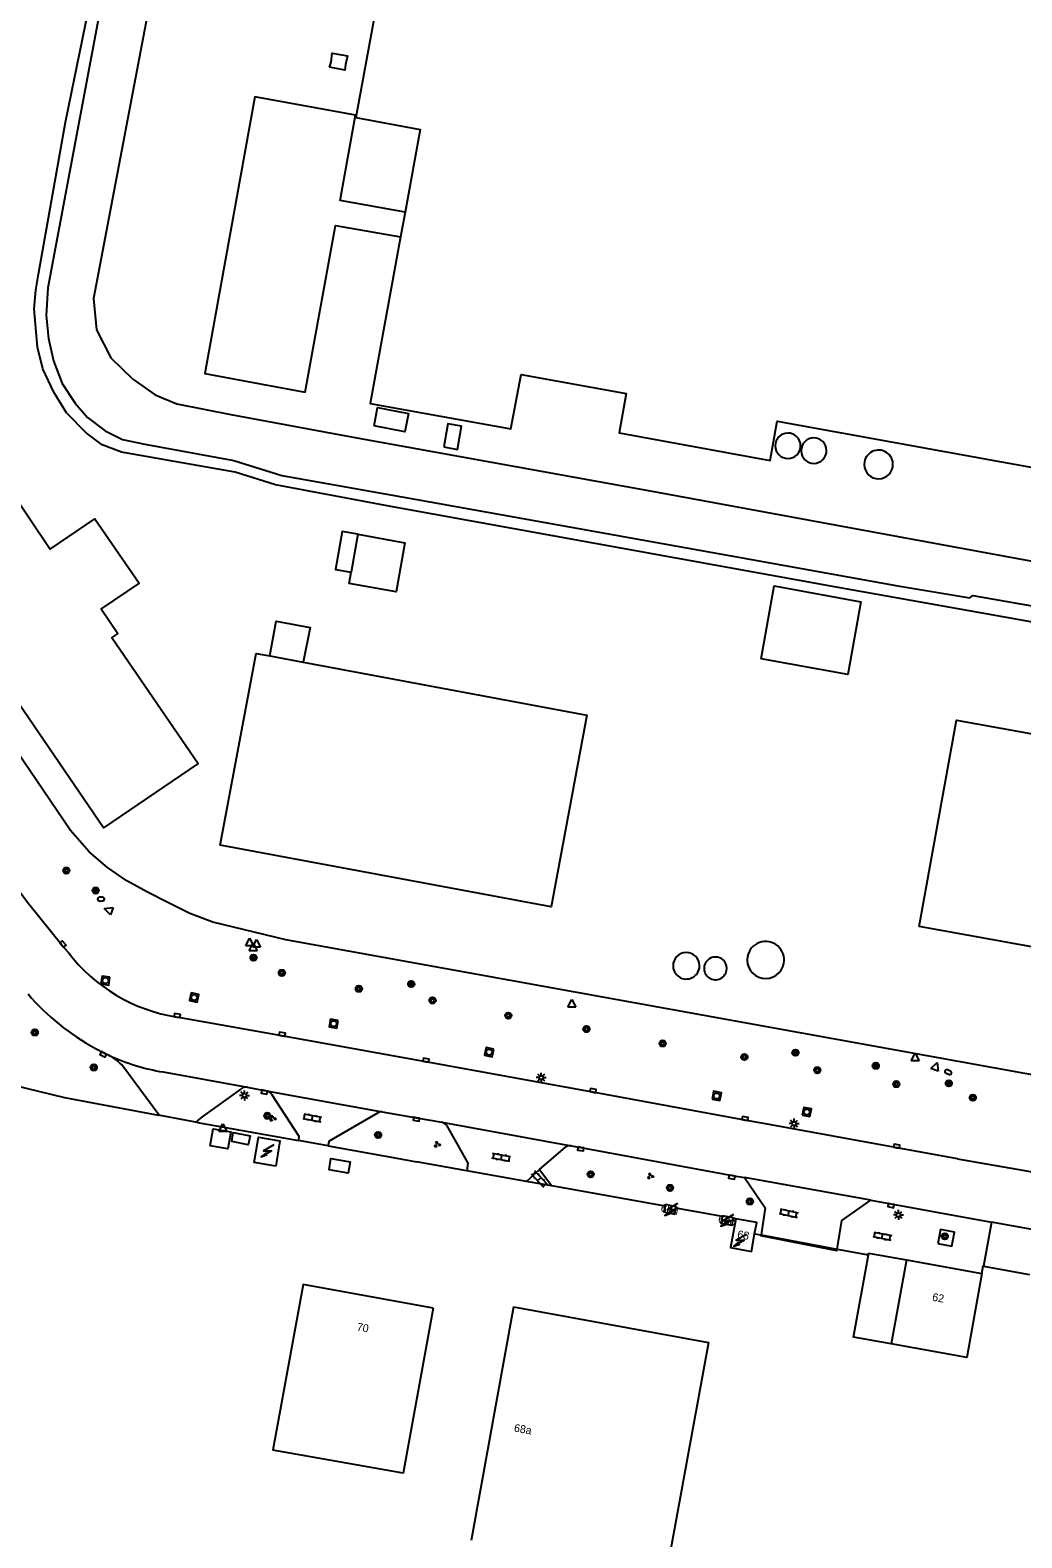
# Model space of a CAD drawing. Extents: x 130998 to 133001, y 398999 to 403002.
# Drawn here: x 131311.8 to 131437.4, y 399375.3 to 399566.2 of the extents above; entities that cross this region are included whole.
import ezdxf

# ---------------------------------------------------------------- set-up
doc = ezdxf.new("R2010")
doc.units = 0
for name, color, linetype in [('gg-afsc-hekwerk', 7, 'Continuous'), ('gg-afsc-muur', 7, 'Continuous'), ('gg-anno-huisnummerreeks BGT', 7, 'Continuous'), ('gg-bbg-bijgebouw', 7, 'Continuous'), ('gg-bbg-gedigitaliseerde bebouwing', 7, 'Continuous'), ('gg-bbg-gedigitaliseerde bijgebouw', 7, 'Continuous'), ('gg-bbg-hoofdgebouw', 7, 'Continuous'), ('gg-bbg-lage trafo', 7, 'Continuous'), ('gg-bbg-luifel en loopbrug', 7, 'Continuous'), ('gg-bbg-opslagtank', 7, 'Continuous'), ('gg-bbg-tussenscheiding', 7, 'Continuous'), ('gg-knt-verharding', 7, 'Continuous'), ('gg-knt-verharding nz', 7, 'Continuous'), ('gt-symb-boom', 7, 'Continuous'), ('gt-symb-brandkraan', 7, 'Continuous'), ('gt-symb-groenvak', 7, 'Continuous'), ('gt-symb-klinker verharding', 7, 'Continuous'), ('gt-symb-kolk', 7, 'Continuous'), ('gt-symb-lichtmast', 7, 'Continuous'), ('gt-symb-rioolschacht', 7, 'Continuous'), ('gt-symb-solitaire heester', 7, 'Continuous'), ('gt-symb-trafo symbool', 7, 'Continuous'), ('gt-symb-waterafsluiter', 7, 'Continuous'), ('gx-grn-maaiveld', 7, 'Continuous')]:
    doc.layers.add(name, color=color, linetype=linetype)

# ---------------------------------------------------------------- blocks, each defined once
blk = doc.blocks.new('gt0-BOOM')
at = {"layer": 'gt-symb-boom'}
for radius in [0.4, 0.2]:
    blk.add_circle((0, 0), radius, dxfattribs=at)
blk = doc.blocks.new('gt0-HSP')
at = {"layer": 'gt-symb-trafo symbool'}
for points in [[(0.77, 0.75), (-0.53, 0), (0.47, 0), (-0.83, -0.75)], [(-0.22, -0.24), (-0.83, -0.75), (-0.08, -0.48)]]:
    blk.add_lwpolyline(points, dxfattribs=at)
blk = doc.blocks.new('gt0-KL1')
at = {"layer": 'gt-symb-klinker verharding'}
for p, q in [((-1.15, 0.3), (1.15, 0.3)), ((-1, -0.3), (-1, 0.3)), ((-0.5, 0.3), (-0.5, 0.45)), ((0, -0.3), (0, 0.3)), ((0.5, 0.3), (0.5, 0.45)), ((1, -0.3), (1, 0.3)), ((-1.15, -0.3), (1.15, -0.3)), ((-0.5, -0.45), (-0.5, -0.3)), ((0.5, -0.45), (0.5, -0.3))]:
    blk.add_line(p, q, dxfattribs=at)
blk = doc.blocks.new('gt0-WAFSL')
at = {"layer": 'gt-symb-waterafsluiter'}
for p, q in [((-0.5, -0.33), (0, 0.67)), ((0, 0.67), (0.5, -0.33)), ((0.5, -0.33), (-0.5, -0.33))]:
    blk.add_line(p, q, dxfattribs=at)
blk = doc.blocks.new('gt0-KOLK')
at = {"layer": 'gt-symb-kolk'}
blk.add_lwpolyline([(0, 0), (0.37, 0), (0.37, 0.4), (-0.38, 0.4), (-0.38, 0), (0, 0)], dxfattribs=at)
blk = doc.blocks.new('gt0-BR')
at = {"layer": 'gt-symb-brandkraan'}
for centre, radius, start, end in [((-0.24, 0), 0.206, 107.5669, 252.4331), ((0.6, -2.66), 3, 106.892, 107.5669), ((0, -0.69), 0.938, 73.108, 106.892), ((-0.6, -2.66), 3, 72.4331, 73.108), ((0.24, 0), 0.206, 287.567, 72.4331), ((0.6, 2.66), 3, 252.4331, 253.108), ((0, 0.69), 0.938, 253.108, 286.8921), ((-0.6, 2.66), 3, 286.8921, 287.567)]:
    blk.add_arc(centre, radius, start, end, dxfattribs=at)
blk = doc.blocks.new('gt0-SH')
at = {"layer": 'gt-symb-solitaire heester'}
blk.add_circle((0, 0), 0.4, dxfattribs=at)
for centre, start, end in [((-0.35, 0.2), 270, 30), ((-0.35, -0.2), 330, 90), ((0, 0.4), 210, 330), ((0.35, 0.2), 150, 270), ((0.35, -0.2), 90, 210), ((0, -0.4), 30, 150)]:
    blk.add_arc(centre, 0.4, start, end, dxfattribs=at)
blk = doc.blocks.new('gt0-LMAST')
at = {"layer": 'gt-symb-lichtmast'}
for p, q in [((-0.18, 0.17), (-0.45, 0.44)), ((-0.01, 0.25), (-0.01, 0.62)), ((0.17, 0.17), (0.44, 0.44)), ((-0.26, 0), (-0.63, 0)), ((-0.18, -0.18), (-0.45, -0.45)), ((-0.01, -0.25), (-0.01, -0.63)), ((0.44, -0.45), (0.17, -0.18)), ((0.24, 0), (0.62, 0))]:
    blk.add_line(p, q, dxfattribs=at)
blk.add_circle((-0.01, 0), 0.25, dxfattribs=at)
blk = doc.blocks.new('gt0-RS')
at = {"layer": 'gt-symb-rioolschacht'}
blk.add_lwpolyline([(-0.5, -0.5), (0.5, -0.5), (0.5, 0.5), (-0.5, 0.5)], close=True, dxfattribs=at)
blk.add_circle((0, 0), 0.375, dxfattribs=at)
blk = doc.blocks.new('gt0-GRVAK')
at = {"layer": 'gt-symb-groenvak'}
for p, q in [((-0.11, 0.19), (-0.23, 0.24)), ((-0.18, 0.15), (0.09, 0.15)), ((-0.09, 0.21), (-0.16, 0.32)), ((-0.05, 0.21), (-0.05, 0.39)), ((0, 0.21), (0.06, 0.32)), ((0.01, 0.19), (0.13, 0.24)), ((0.26, -0.05), (0.2, 0.06)), ((0.3, -0.05), (0.3, 0.13)), ((0.35, -0.05), (0.41, 0.06)), ((-0.24, -0.23), (-0.36, -0.18)), ((-0.32, -0.26), (-0.05, -0.26)), ((-0.23, -0.21), (-0.29, -0.09)), ((-0.18, -0.2), (-0.18, -0.02)), ((-0.14, -0.21), (-0.07, -0.09)), ((-0.12, -0.23), (0, -0.18)), ((0.24, -0.07), (0.12, -0.02)), ((0.17, -0.11), (0.44, -0.11)), ((0.37, -0.07), (0.49, -0.02))]:
    blk.add_line(p, q, dxfattribs=at)

msp = doc.modelspace()

# ---------------------------------------------------------------- linework, layer by layer
at = {"layer": 'gg-afsc-hekwerk'}
for p, q in [((131316.94, 399464.9), (131293.08, 399500)), ((131695.54, 399387.46), (131344.23, 399451.02)), ((131333.02, 399427.91), (131328.11, 399428.83)), ((131333.02, 399427.91), (131345.83, 399425.61)), ((131349.57, 399424.94), (131345.83, 399425.61)), ((131349.57, 399424.94), (131358.28, 399423.37)), ((131358.28, 399423.37), (131360.74, 399422.93)), ((131367.14, 399421.79), (131360.74, 399422.93)), ((131374.69, 399420.44), (131367.14, 399421.79)), ((131377.88, 399419.87), (131374.69, 399420.44)), ((131392.23, 399417.31), (131377.88, 399419.87)), ((131399.5, 399416.01), (131393.61, 399417.06)), ((131401.18, 399415.71), (131400.86, 399415.77)), ((131403.57, 399413.82), (131404.38, 399413.67)), ((131404.38, 399413.67), (131414.03, 399411.88)), ((131414.03, 399411.88), (131417.98, 399411.15)), ((131432.55, 399409.72), (131438.39, 399408.66))]:
    msp.add_line(p, q, dxfattribs=at)
for points in [[(131344.23, 399451.02), (131334.98, 399453.26), (131332.08, 399454.36), (131329.37, 399455.71), (131326.72, 399457.05), (131324.08, 399458.49), (131321.63, 399460.18), (131319.3, 399462.16), (131316.94, 399464.9)], [(131297.99, 399446.52), (131309.62, 399432.65), (131316.2, 399431.06), (131328.11, 399428.83)], [(131432.34, 399408.78), (131432.51, 399409.73), (131432.55, 399409.72)]]:
    msp.add_lwpolyline(points, dxfattribs=at)
at = {"layer": 'gg-afsc-muur'}
msp.add_lwpolyline([(131334.64, 399424.96), (131335.01, 399427.09), (131337.25, 399426.7), (131336.88, 399424.57), (131334.64, 399424.96)], dxfattribs=at)
at = {"layer": 'gg-bbg-bijgebouw'}
for p, q in [((131353.32, 399502.4), (131352.47, 399497.6)), ((131342.18, 399486.99), (131346.43, 399486.18)), ((131418.01, 399411.35), (131422.79, 399410.49))]:
    msp.add_line(p, q, dxfattribs=at)
for points in [[(131385.13, 399585.41), (131383.58, 399585.71), (131389.94, 399620.61), (131365.02, 399625.21), (131362.23, 399611.24), (131348.67, 399613.73), (131346.46, 399601.73), (131360.23, 399599.2), (131359.75, 399596.59), (131347.89, 399598.77), (131346.66, 399592.24), (131346.02, 399592.36), (131345.47, 399589.41), (131358.92, 399586.89), (131353.07, 399555.16), (131361.21, 399553.65), (131359.31, 399543.21)], [(131359.31, 399543.21), (131351.08, 399544.66), (131353.04, 399555.46), (131340.3, 399557.81), (131333.95, 399522.74), (131346.68, 399520.41), (131350.51, 399541.52), (131358.74, 399540.06)], [(131358.74, 399540.06), (131354.9, 399518.97), (131372.71, 399515.73), (131374, 399522.63), (131387.32, 399520.23), (131386.41, 399515.25), (131405.52, 399511.75), (131406.43, 399516.74), (131470.46, 399505.13), (131474.55, 399528.47), (131476.65, 399528.09), (131477.38, 399532.21), (131475.27, 399532.58), (131475.93, 399536.38), (131487.49, 399534.32), (131487.54, 399534.63), (131486.43, 399534.83), (131487.75, 399541.58), (131477.11, 399543.46), (131479.58, 399557.18), (131501.58, 399553.36)], [(131355.38, 399516.15), (131355.83, 399518.47), (131359.75, 399517.7), (131359.29, 399515.39), (131355.38, 399516.15)], [(131364.23, 399513.47), (131365.96, 399513.15), (131366.46, 399516.07), (131364.73, 399516.38), (131364.23, 399513.47)], [(131297.18, 399500.27), (131309.13, 399508.31), (131314.37, 399500.52), (131320.04, 399504.36), (131325.63, 399496.19), (131320.84, 399492.94), (131322.93, 399489.83), (131322.2, 399489.34), (131333.12, 399473.37), (131321.12, 399465.21), (131297.18, 399500.27)], [(131353.32, 399502.4), (131359.3, 399501.32), (131358.18, 399495.12), (131352.22, 399496.18), (131352.47, 399497.6)], [(131404.4, 399486.62), (131406.04, 399495.85), (131417.01, 399493.86), (131415.37, 399484.64), (131404.4, 399486.62)], [(131346.43, 399486.18), (131382.34, 399479.48), (131377.82, 399455.22), (131335.9, 399463.04), (131340.46, 399487.31), (131342.18, 399486.99)], [(131337.37, 399425.5), (131337.53, 399426.65), (131339.69, 399426.2), (131339.45, 399425.06), (131337.37, 399425.5)], [(131349.69, 399421.89), (131349.93, 399423.33), (131352.37, 399422.92), (131352.12, 399421.48), (131349.69, 399421.89)]]:
    msp.add_lwpolyline(points, dxfattribs=at)
at = {"layer": 'gg-bbg-gedigitaliseerde bebouwing'}
msp.add_line((131397.72, 399400.05), (131392.33, 399370.48), dxfattribs=at)
msp.add_lwpolyline([(131432.34, 399408.78), (131430.42, 399398.16), (131420.88, 399399.87)], dxfattribs=at)
at = {"layer": 'gg-bbg-gedigitaliseerde bijgebouw'}
msp.add_line((131417.98, 399411.15), (131418.01, 399411.35), dxfattribs=at)
msp.add_lwpolyline([(131420.88, 399399.87), (131416.11, 399400.72), (131417.98, 399411.15)], dxfattribs=at)
at = {"layer": 'gg-bbg-hoofdgebouw'}
for p, q in [((131422.79, 399410.49), (131432.34, 399408.78)), ((131373.04, 399404.55), (131367.66, 399374.98)), ((131373.04, 399404.55), (131397.72, 399400.05))]:
    msp.add_line(p, q, dxfattribs=at)
for points in [[(131342.93, 399422.37), (131340.21, 399422.84), (131340.77, 399426.06), (131343.47, 399425.58), (131342.93, 399422.37)], [(131392.23, 399417.31), (131392.09, 399416.59), (131393.48, 399416.31), (131393.61, 399417.06)], [(131393.61, 399417.06), (131393.64, 399417.23), (131392.27, 399417.51), (131392.23, 399417.31)], [(131400.86, 399415.77), (131400.67, 399414.86), (131399.32, 399415.13), (131399.5, 399416.01)], [(131400.86, 399415.77), (131400.87, 399415.82), (131399.51, 399416.09), (131399.5, 399416.01)], [(131401.18, 399415.71), (131400.51, 399412.05), (131403.16, 399411.57), (131403.57, 399413.82)], [(131403.57, 399413.82), (131403.83, 399415.23), (131401.18, 399415.71)], [(131362.85, 399404.37), (131346.4, 399407.37), (131342.57, 399386.39)], [(131362.85, 399404.37), (131359.05, 399383.48), (131342.57, 399386.39)]]:
    msp.add_lwpolyline(points, dxfattribs=at)
at = {"layer": 'gg-bbg-lage trafo'}
msp.add_lwpolyline([(131349.75, 399561.54), (131349.94, 399562.17), (131350.07, 399563.32), (131352.02, 399562.97), (131351.77, 399561.88), (131351.7, 399561.19), (131349.75, 399561.54)], dxfattribs=at)
at = {"layer": 'gg-bbg-luifel en loopbrug'}
for points in [[(131353.32, 399502.4), (131351.36, 399502.75), (131350.5, 399497.95), (131352.47, 399497.6)], [(131342.18, 399486.99), (131343.01, 399491.41), (131347.28, 399490.6), (131346.43, 399486.18)], [(131424.39, 399452.74), (131429.15, 399478.86), (131475.67, 399470.44), (131470.91, 399444.32), (131424.39, 399452.74)]]:
    msp.add_lwpolyline(points, dxfattribs=at)
at = {"layer": 'gg-bbg-opslagtank'}
for centre, radius, start, end in [((131407.79, 399513.6), 1.61, 169.4164, 349.4164), ((131407.79, 399513.6), 1.61, 349.4164, 169.4164), ((131411.07, 399512.99), 1.61, 349.4164, 169.4164), ((131411.07, 399512.99), 1.61, 169.4164, 349.4164), ((131419.27, 399511.24), 1.82, 349.3871, 169.3871), ((131419.27, 399511.24), 1.82, 169.3871, 349.3871), ((131404.97, 399448.48), 2.34, 349.3751, 169.4037), ((131394.92, 399447.75), 1.68, 349.4202, 169.4202), ((131398.61, 399447.42), 1.44, 349.444, 169.4121), ((131404.97, 399448.48), 2.34, 169.3992, 349.3796), ((131394.92, 399447.75), 1.68, 169.4202, 349.4202), ((131398.61, 399447.42), 1.44, 169.4121, 349.444)]:
    msp.add_arc(centre, radius, start, end, dxfattribs=at)
at = {"layer": 'gg-bbg-tussenscheiding'}
for p, q in [((131359.31, 399543.21), (131358.74, 399540.06)), ((131422.79, 399410.49), (131420.88, 399399.87))]:
    msp.add_line(p, q, dxfattribs=at)
at = {"layer": 'gg-knt-verharding'}
for p, q in [((131333.65, 399428.62), (131338.58, 399432.18)), ((131339.31, 399432.37), (131341.73, 399431.92)), ((131429.27, 399423.3), (131405.4, 399427.66)), ((131376.32, 399421.93), (131379.62, 399424.79)), ((131374.69, 399420.44), (131376.32, 399421.93)), ((131376.32, 399421.93), (131377.88, 399419.87)), ((131418.3, 399418.06), (131433.55, 399415.29)), ((131433.55, 399415.29), (131432.55, 399409.72)), ((131452.93, 399411.73), (131433.55, 399415.29))]:
    msp.add_line(p, q, dxfattribs=at)
for points in [[(131316.64, 399449.46), (131315.84, 399450.37), (131311.66, 399455.54), (131304.51, 399465.03), (131285.57, 399490.53), (131283.9, 399492.85)], [(131405.4, 399427.66), (131402.32, 399428.21), (131383.09, 399431.74), (131361.93, 399435.59), (131343.72, 399438.88), (131330.43, 399441.26)], [(131320.12, 399437.28), (131321.19, 399436.71), (131321.83, 399436.41)], [(131328.11, 399428.83), (131328.12, 399428.89), (131323.58, 399435.03)], [(131342.38, 399431.49), (131345.85, 399426.16), (131345.83, 399425.61)], [(131333.02, 399427.91), (131333.05, 399428.13), (131333.65, 399428.62)], [(131349.57, 399424.94), (131349.73, 399425.58), (131355.87, 399429.11)], [(131356.41, 399429.27), (131360.77, 399428.51), (131363.96, 399427.93)], [(131364.58, 399427.48), (131367.26, 399422.77), (131367.14, 399421.79)], [(131380.36, 399424.96), (131381.58, 399424.75), (131400.72, 399421.18), (131402.28, 399420.92)], [(131429.27, 399423.3), (131445.24, 399420.52), (131445.33, 399420.58)], [(131402.28, 399420.92), (131404.92, 399417.11), (131404.38, 399413.67)], [(131414.03, 399411.88), (131414.63, 399415.5), (131418.3, 399418.06)], [(131426.76, 399412.57), (131428.54, 399412.24), (131428.87, 399414.02), (131427.09, 399414.34), (131426.76, 399412.57)], [(131414.03, 399411.88), (131413.99, 399411.66), (131404.37, 399413.56), (131404.38, 399413.67)]]:
    msp.add_lwpolyline(points, dxfattribs=at)
for centre, radius, start, end in [((131333.75, 399462.54), 21.54, 217.392, 261.1264), ((131334.46, 399463.79), 30.14, 220.5871, 241.5899), ((131318.62, 399430.52), 6.7, 42.2546, 61.4049), ((131339.2, 399431.32), 1.06, 83.6619, 125.8021), ((131341.54, 399430.93), 1.01, 33.8042, 79.1438), ((131356.36, 399428.46), 0.813, 86.3588, 126.7659), ((131363.66, 399426.87), 1.1, 33.3191, 74.3968), ((131380.2, 399423.94), 1.02, 81.0173, 124.1393)]:
    msp.add_arc(centre, radius, start, end, dxfattribs=at)
at = {"layer": 'gg-knt-verharding nz'}
for p, q in [((131328.68, 399434.3), (131339.31, 399432.37)), ((131341.73, 399431.92), (131356.41, 399429.27)), ((131363.96, 399427.93), (131380.36, 399424.96)), ((131418.3, 399418.06), (131402.28, 399420.92))]:
    msp.add_line(p, q, dxfattribs=at)
msp.add_arc((131333.04, 399460.64), 26.7, 245.1801, 260.6051, dxfattribs=at)
at = {"layer": 'gx-grn-maaiveld'}
for points in [[(131312.91, 399535.34), (131316.31, 399554.6), (131321.06, 399577.72), (131322.33, 399577.46)], [(131322.33, 399577.46), (131314.09, 399533.6), (131313.86, 399530.1), (131314.17, 399527.2), (131314.78, 399524.38), (131315.9, 399521.48), (131317.53, 399518.98), (131319.12, 399517.17), (131321.36, 399515.49), (131323.53, 399514.41), (131326.36, 399513.82), (131337.64, 399511.75), (131343.71, 399509.85), (131360.8, 399506.81), (131401.05, 399499.6), (131421.72, 399495.86), (131430.84, 399494.35), (131431.19, 399494.64), (131445.68, 399492.11), (131466.3, 399488.48), (131486.12, 399484.94)], [(131327.75, 399573.83), (131319.86, 399532.26), (131320.26, 399528.3), (131322.05, 399524.75), (131324.83, 399522.05), (131327.65, 399520.07), (131330.42, 399518.93), (131337.23, 399517.55), (131352.72, 399514.7), (131390.79, 399507.82), (131457.96, 399495.45), (131475.38, 399492.24), (131476.89, 399492.14), (131478.63, 399492.69), (131480.48, 399493.43), (131482.11, 399494.54), (131483.13, 399495.82), (131483.55, 399497.39), (131487.44, 399517.49), (131490.98, 399537.89), (131492.71, 399547.18), (131497.34, 399546.55)], [(131563.09, 399469.17), (131548.41, 399471.87), (131548.38, 399471.69), (131429.54, 399492.91), (131414.14, 399495.64), (131357.5, 399505.91), (131342.91, 399508.64), (131337.81, 399510.26), (131323.42, 399512.78), (131320.96, 399513.71), (131318.92, 399515.23), (131316.46, 399517.76), (131314.86, 399520.4), (131313.44, 399523.36), (131312.77, 399526.08), (131312.33, 399530.93), (131312.55, 399533.3), (131312.91, 399535.34)]]:
    msp.add_lwpolyline(points, dxfattribs=at)

# ---------------------------------------------------------------- block references
at = {"layer": 'gt-symb-boom'}
for p in [(131316.42, 399459.81), (131343.71, 399446.85), (131353.46, 399444.83), (131362.79, 399443.36), (131372.38, 399441.44), (131312.43, 399439.3), (131382.28, 399439.73), (131391.92, 399437.91), (131319.9, 399434.87), (131402.28, 399436.19), (131411.51, 399434.52), (131421.51, 399432.76), (131431.2, 399431.04), (131341.87, 399428.75), (131355.9, 399426.32), (131382.81, 399421.34), (131392.86, 399419.62), (131402.97, 399417.9), (131427.65, 399413.49)]:
    msp.add_blockref('gt0-BOOM', p, dxfattribs=at)
at = {"layer": 'gt-symb-brandkraan'}
msp.add_blockref('gt0-BR', (131320.81, 399456.2), dxfattribs=at)
at = {"layer": 'gt-symb-brandkraan', "rotation": -19.992893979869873}
msp.add_blockref('gt0-BR', (131428.08, 399434.28), dxfattribs=at)
at = {"layer": 'gt-symb-groenvak'}
for p in [(131342.55, 399428.42), (131363.37, 399425.13), (131390.35, 399421.12)]:
    msp.add_blockref('gt0-GRVAK', p, dxfattribs=at)
at = {"layer": 'gt-symb-klinker verharding'}
for p, rotation in [((131347.56, 399428.5), -10.894182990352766), ((131371.48, 399423.47), 170.0949207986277), ((131376.31, 399420.73), 133.37961801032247), ((131407.88, 399416.42), -12.242859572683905), ((131419.74, 399413.51), -11.366137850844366)]:
    msp.add_blockref('gt0-KL1', p, dxfattribs=dict(at, rotation=rotation))
at = {"layer": 'gt-symb-kolk'}
for p, rotation in [((131315.84, 399450.37), -48.85180488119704), ((131330.43, 399441.26), -9.961516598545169), ((131343.72, 399438.88), -10.25359802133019), ((131321.19, 399436.71), 152.10272896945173), ((131361.93, 399435.59), -10.30997039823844), ((131341.52, 399431.95), 169.28535610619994), ((131383.09, 399431.74), -10.366322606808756), ((131360.77, 399428.51), 170.15137761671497), ((131402.32, 399428.21), -10.017934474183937), ((131381.58, 399424.75), 170.499989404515), ((131421.54, 399424.71), -10.074332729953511), ((131400.72, 399421.18), 169.39794171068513), ((131420.87, 399417.57), 168.86988891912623)]:
    msp.add_blockref('gt0-KOLK', p, dxfattribs=dict(at, rotation=rotation))
at = {"layer": 'gt-symb-lichtmast'}
for p in [(131376.56, 399433.59), (131338.98, 399431.33), (131408.58, 399427.77), (131421.78, 399416.2)]:
    msp.add_blockref('gt0-LMAST', p, dxfattribs=at)
at = {"layer": 'gt-symb-rioolschacht'}
for p, rotation in [((131321.37, 399445.88), 171.83749053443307), ((131332.61, 399443.72), -103.00750479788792), ((131350.27, 399440.42), 169.34163849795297), ((131369.96, 399436.81), 167.1728765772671), ((131398.77, 399431.26), -11.658401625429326), ((131410.18, 399429.23), -11.29870021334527)]:
    msp.add_blockref('gt0-RS', p, dxfattribs=dict(at, rotation=rotation))
at = {"layer": 'gt-symb-solitaire heester'}
for p in [(131320.14, 399457.28), (131340.12, 399448.77), (131360.09, 399445.44), (131408.74, 399436.74), (131418.91, 399435.08), (131428.16, 399432.86)]:
    msp.add_blockref('gt0-SH', p, dxfattribs=at)
at = {"layer": 'gt-symb-trafo symbool'}
for p in [(131341.93, 399424.32), (131393.05, 399416.89), (131400.14, 399415.51), (131401.77, 399412.98)]:
    msp.add_blockref('gt0-HSP', p, dxfattribs=at)
at = {"layer": 'gt-symb-waterafsluiter'}
for p, rotation in [((131321.86, 399454.78), 70.31535726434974), ((131426.45, 399434.88), -19.992893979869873)]:
    msp.add_blockref('gt0-WAFSL', p, dxfattribs=dict(at, rotation=rotation))
for p in [(131339.63, 399450.59), (131340.07, 399449.98), (131340.52, 399450.42), (131380.44, 399442.82), (131423.9, 399436.03), (131336.23, 399427.08)]:
    msp.add_blockref('gt0-WAFSL', p, dxfattribs=at)

# ---------------------------------------------------------------- texts
at = {"layer": 'gg-anno-huisnummerreeks BGT'}
for s, rotation, p in [('68d', 348.7, (131391.63, 399416.63)), ('68c', 348.6, (131398.89, 399415.23)), ('68', 349.7, (131401.32, 399413.29)), ('62', 349.8, (131426, 399405.34)), ('70', 349.7, (131353.14, 399401.56)), ('68a', 349.7, (131373.05, 399388.77))]:
    msp.add_text(s, height=1, rotation=rotation, dxfattribs=at).set_placement(p)

doc.saveas('drawing.dxf')
